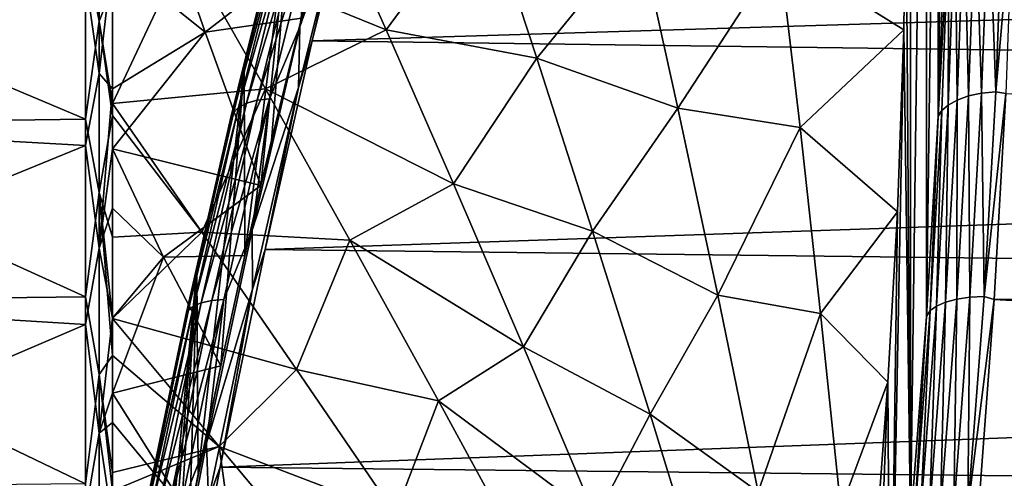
# Model space of a CAD drawing. Header units: metres. Extents: x -44 to 117, y -432 to 89.
# Tile 1045 of 1056: x 61.54 to 72.89, y 9.37 to 14.65. Entities that reach past the tile are written whole.
import ezdxf

# ---------------------------------------------------------------- set-up
doc = ezdxf.new("R2010")
doc.units = ezdxf.units.M
doc.layers.add('solid_125568', color=7, linetype='CONTINUOUS')

msp = doc.modelspace()

# ---------------------------------------------------------------- linework, layer by layer
at = {"layer": 'solid_125568'}
for points in [[(71.809029, 8.825314, 25.842077), (71.755287, 16.50004, 32.598377), (71.809021, 24.22805, 38.766533)], [(71.809029, 8.825314, 25.842077), (71.809021, 24.22805, 38.766533), (71.993408, 22.889994, 36.558033)], [(71.993416, 11.2326, 26.776302), (71.809029, 8.825314, 25.842077), (71.993408, 22.889994, 36.558033)], [(71.993416, 11.2326, 26.776302), (71.993408, 22.889994, 36.558033), (72.125885, 21.352724, 34.488045)], [(72.125893, 13.5381, 27.930782), (71.993416, 11.2326, 26.776302), (72.125885, 21.352724, 34.488045)], [(72.125893, 13.5381, 27.930782), (72.125885, 21.352724, 34.488045), (72.205429, 19.633156, 32.576771)], [(72.205437, 15.718936, 29.292345), (72.125893, 13.5381, 27.930782), (72.205429, 19.633156, 32.576771)], [(64.962166, 15.930877, 75.247688), (64.769913, 14.565156, 76.183846), (65.334488, 16.772934, 74.711967)], [(65.302864, 16.067659, 75.236946), (65.334488, 16.772934, 74.711967), (64.769913, 14.565156, 76.183846)], [(64.912354, 14.404086, 76.303833), (65.474129, 16.675035, 74.805084), (65.302864, 16.067659, 75.236946)], [(115.513702, 15.946832, 75.320282), (65.474129, 16.675035, 74.805084), (64.912354, 14.404086, 76.303833)], [(62.30183, 15.413484, 33.343513), (62.458447, 16.459135, 34.242344), (62.458447, 14.629777, 32.707333)], [(62.458447, 14.629777, 32.707333), (62.458447, 16.459135, 34.242344), (62.611195, 15.021178, 32.963696)], [(71.755287, 16.50004, 32.598377), (71.732338, 14.532866, 31.082851), (70.299492, 15.426259, 31.696299)], [(71.809029, 8.825314, 25.842077), (71.732338, 14.532866, 31.082851), (71.755287, 16.50004, 32.598377)], [(64.128197, 14.094567, 75.490631), (64.690498, 16.304312, 74.033798), (64.13813, 11.933434, 73.618721)], [(64.503242, 15.654044, 74.667931), (64.690498, 16.304312, 74.033798), (64.128197, 14.094567, 75.490631)], [(64.690498, 16.304312, 74.033798), (64.322395, 12.738305, 73.209076), (64.13813, 11.933434, 73.618721)], [(64.690498, 16.304312, 74.033798), (64.44458, 13.256772, 72.924652), (64.322395, 12.738305, 73.209076)], [(64.690498, 16.304312, 74.033798), (64.791779, 14.667038, 72.063622), (64.44458, 13.256772, 72.924652)], [(63.106319, 16.14213, 70.303421), (62.611195, 15.364281, 70.760483), (63.679676, 14.505594, 71.832321)], [(63.106319, 16.14213, 70.303421), (63.679676, 14.505594, 71.832321), (65.018913, 15.541185, 71.459648)], [(65.02948, 16.181692, 33.066532), (65.764877, 14.53155, 31.587683), (63.453453, 15.472391, 32.994705)], [(66.890411, 16.065134, 32.528679), (65.764877, 14.53155, 31.587683), (65.02948, 16.181692, 33.066532)], [(64.755661, 13.86783, 76.613174), (65.302864, 16.067659, 75.236946), (64.769913, 14.565156, 76.183846)], [(64.912354, 14.404086, 76.303833), (65.302864, 16.067659, 75.236946), (64.755661, 13.86783, 76.613174)], [(66.890411, 16.065134, 32.528679), (67.503304, 14.205528, 31.036394), (65.764877, 14.53155, 31.587683)], [(68.683403, 15.650038, 31.949408), (67.503304, 14.205528, 31.036394), (66.890411, 16.065134, 32.528679)], [(72.557083, 15.992284, 28.870241), (72.709595, 16.032635, 28.80629), (72.628143, 13.802009, 27.414188)], [(72.628143, 13.802009, 27.414188), (72.709595, 16.032635, 28.80629), (72.791084, 13.816586, 27.374472)], [(72.709595, 16.032635, 28.80629), (72.872765, 16.053335, 28.770393), (72.791084, 13.816586, 27.374472)], [(72.791084, 13.816586, 27.374472), (72.872765, 16.053335, 28.770393), (72.986145, 16.049227, 28.757589)], [(72.791084, 13.816586, 27.374472), (72.986145, 16.049227, 28.757589), (72.906105, 13.800356, 27.355707)], [(62.30183, 15.132585, 70.885048), (62.458447, 14.030163, 71.733017), (62.458447, 15.905816, 70.254929)], [(62.458447, 15.905816, 70.254929), (62.458447, 14.030163, 71.733017), (62.611195, 15.364281, 70.760483)], [(64.157097, 13.685894, 76.39669), (64.278549, 13.720527, 76.510826), (64.819595, 15.908583, 75.160995)], [(64.696167, 15.865977, 75.051773), (64.157097, 13.685894, 76.39669), (64.819595, 15.908583, 75.160995)], [(64.278549, 13.720527, 76.510826), (64.419731, 13.737177, 76.601006), (64.962166, 15.930877, 75.247688)], [(64.819595, 15.908583, 75.160995), (64.278549, 13.720527, 76.510826), (64.962166, 15.930877, 75.247688)], [(64.962166, 15.930877, 75.247688), (64.419731, 13.737177, 76.601006), (64.769913, 14.565156, 76.183846)], [(115.263474, 13.740538, 76.685188), (115.513702, 15.946832, 75.320282), (64.912354, 14.404086, 76.303833)], [(72.321541, 15.865434, 29.062397), (72.425377, 15.93497, 28.957983), (72.344627, 13.723585, 27.57789)], [(72.344627, 13.723585, 27.57789), (72.425377, 15.93497, 28.957983), (72.475952, 13.770303, 27.483536)], [(72.425377, 15.93497, 28.957983), (72.557083, 15.992284, 28.870241), (72.475952, 13.770303, 27.483536)], [(72.475952, 13.770303, 27.483536), (72.557083, 15.992284, 28.870241), (72.628143, 13.802009, 27.414188)], [(64.001808, 13.573823, 76.128693), (64.063454, 13.63559, 76.26619), (64.600105, 15.805903, 74.927299)], [(64.535782, 15.733308, 74.796486), (64.001808, 13.573823, 76.128693), (64.600105, 15.805903, 74.927299)], [(64.063454, 13.63559, 76.26619), (64.157097, 13.685894, 76.39669), (64.696167, 15.865977, 75.051773)], [(64.600105, 15.805903, 74.927299), (64.063454, 13.63559, 76.26619), (64.696167, 15.865977, 75.051773)], [(72.248451, 15.78931, 29.175226), (72.125893, 13.5381, 27.930782), (72.205437, 15.718936, 29.292345)], [(72.168564, 13.601724, 27.809986), (72.125893, 13.5381, 27.930782), (72.248451, 15.78931, 29.175226)], [(72.168564, 13.601724, 27.809986), (72.248451, 15.78931, 29.175226), (72.241219, 13.665794, 27.689636)], [(72.241219, 13.665794, 27.689636), (72.321541, 15.865434, 29.062397), (72.344627, 13.723585, 27.57789)], [(72.248451, 15.78931, 29.175226), (72.321541, 15.865434, 29.062397), (72.241219, 13.665794, 27.689636)], [(63.972008, 13.505672, 75.993286), (64.001808, 13.573823, 76.128693), (64.535782, 15.733308, 74.796486)], [(64.503242, 15.654044, 74.667931), (63.972008, 13.505672, 75.993286), (64.535782, 15.733308, 74.796486)], [(64.503242, 15.654044, 74.667931), (64.128197, 14.094567, 75.490631), (63.972008, 13.505672, 75.993286)], [(68.683403, 15.650038, 31.949408), (69.128372, 13.630747, 30.492527), (67.503304, 14.205528, 31.036394)], [(70.299492, 15.426259, 31.696299), (69.128372, 13.630747, 30.492527), (68.683403, 15.650038, 31.949408)], [(63.453453, 15.472391, 32.994705), (62.611195, 13.684475, 31.981211), (62.611195, 15.021178, 32.963696)], [(63.453453, 15.472391, 32.994705), (64.37352, 13.85222, 31.485806), (62.611195, 13.684475, 31.981211)], [(65.764877, 14.53155, 31.587683), (64.37352, 13.85222, 31.485806), (63.453453, 15.472391, 32.994705)], [(63.679676, 14.505594, 71.832321), (64.791779, 14.667038, 72.063622), (65.018913, 15.541185, 71.459648)], [(57.914215, 15.352334, 33.293159), (62.30183, 15.413484, 33.343513), (62.30183, 13.501219, 31.916248)], [(57.914215, 13.444818, 31.878448), (57.914215, 15.352334, 33.293159), (62.30183, 13.501219, 31.916248)], [(57.914215, 15.352313, 70.706856), (57.914215, 13.444796, 72.121567), (62.30183, 15.132585, 70.885048)], [(62.30183, 13.501219, 31.916248), (62.30183, 15.413484, 33.343513), (62.458447, 14.629777, 32.707333)], [(62.458447, 14.030163, 71.733017), (62.611195, 13.850789, 71.904083), (62.611195, 15.364281, 70.760483)], [(63.679676, 14.505594, 71.832321), (62.611195, 15.364281, 70.760483), (62.611195, 13.850789, 71.904083)], [(70.299492, 15.426259, 31.696299), (70.536194, 13.408505, 30.309895), (69.128372, 13.630747, 30.492527)], [(71.732338, 14.532866, 31.082851), (70.536194, 13.408505, 30.309895), (70.299492, 15.426259, 31.696299)], [(57.914215, 13.444796, 72.121567), (62.30183, 13.199176, 72.283531), (62.30183, 15.132585, 70.885048)], [(62.30183, 15.132585, 70.885048), (62.30183, 13.199176, 72.283531), (62.458447, 14.030163, 71.733017)], [(62.458447, 14.629777, 32.707333), (62.611195, 15.021178, 32.963696), (62.611195, 13.684475, 31.981211)], [(63.679676, 14.505594, 71.832321), (64.322395, 12.738305, 73.209076), (64.791779, 14.667038, 72.063622)], [(64.322395, 12.738305, 73.209076), (64.44458, 13.256772, 72.924652), (64.791779, 14.667038, 72.063622)], [(62.30183, 13.501219, 31.916248), (62.458447, 14.629777, 32.707333), (62.458447, 12.658103, 31.359995)], [(62.458447, 14.629777, 32.707333), (62.611195, 13.684475, 31.981211), (62.611195, 13.546394, 31.887518)], [(62.458447, 12.658103, 31.359995), (62.458447, 14.629777, 32.707333), (62.611195, 13.546394, 31.887518)], [(64.419731, 13.737177, 76.601006), (64.222572, 12.225336, 77.443382), (64.769913, 14.565156, 76.183846)], [(64.755661, 13.86783, 76.613174), (64.769913, 14.565156, 76.183846), (64.222572, 12.225336, 77.443382)], [(65.764877, 14.53155, 31.587683), (66.53997, 12.759597, 30.279943), (64.37352, 13.85222, 31.485806)], [(67.503304, 14.205528, 31.036394), (66.53997, 12.759597, 30.279943), (65.764877, 14.53155, 31.587683)], [(71.732338, 14.532866, 31.082851), (71.6567, 12.434098, 29.767139), (70.536194, 13.408505, 30.309895)], [(71.574005, 6.33555, 25.13682), (71.6567, 12.434098, 29.767139), (71.732338, 14.532866, 31.082851)], [(71.809029, 8.825314, 25.842077), (71.574005, 6.33555, 25.13682), (71.732338, 14.532866, 31.082851)], [(63.679676, 14.505594, 71.832321), (62.611195, 13.850789, 71.904083), (62.611195, 13.160911, 72.366814)], [(63.679676, 14.505594, 71.832321), (62.611195, 13.160911, 72.366814), (64.322395, 12.738305, 73.209076)], [(64.37011, 12.00337, 77.575333), (64.912354, 14.404086, 76.303833), (64.755661, 13.86783, 76.613174)], [(115.263474, 13.740538, 76.685188), (64.912354, 14.404086, 76.303833), (64.37011, 12.00337, 77.575333)], [(67.503304, 14.205528, 31.036394), (68.144119, 12.213518, 29.7395), (66.53997, 12.759597, 30.279943)], [(69.128372, 13.630747, 30.492527), (68.144119, 12.213518, 29.7395), (67.503304, 14.205528, 31.036394)], [(63.585598, 11.75901, 76.725853), (64.128197, 14.094567, 75.490631), (63.600307, 9.414383, 74.671875)], [(63.972008, 13.505672, 75.993286), (64.128197, 14.094567, 75.490631), (63.585598, 11.75901, 76.725853)], [(64.128197, 14.094567, 75.490631), (63.85984, 10.663034, 74.191383), (63.600307, 9.414383, 74.671875)], [(64.128197, 14.094567, 75.490631), (64.13813, 11.933434, 73.618721), (63.85984, 10.663034, 74.191383)], [(62.30183, 13.199176, 72.283531), (62.458447, 12.018026, 73.019142), (62.458447, 14.030163, 71.733017)], [(62.458447, 14.030163, 71.733017), (62.458447, 12.018026, 73.019142), (62.611195, 13.850789, 71.904083)], [(62.458447, 12.018026, 73.019142), (62.611195, 13.160911, 72.366814), (62.611195, 13.850789, 71.904083)], [(64.37352, 13.85222, 31.485806), (63.643185, 12.201999, 30.684624), (62.611195, 13.684475, 31.981211)], [(64.37352, 13.85222, 31.485806), (65.34774, 12.109593, 30.158251), (63.643185, 12.201999, 30.684624)], [(64.226288, 11.547283, 77.783134), (64.755661, 13.86783, 76.613174), (64.222572, 12.225336, 77.443382)], [(64.37011, 12.00337, 77.575333), (64.755661, 13.86783, 76.613174), (64.226288, 11.547283, 77.783134)], [(66.53997, 12.759597, 30.279943), (65.34774, 12.109593, 30.158251), (64.37352, 13.85222, 31.485806)], [(63.755379, 11.414696, 77.656609), (63.895203, 11.425373, 77.749748), (64.419731, 13.737177, 76.601006)], [(64.278549, 13.720527, 76.510826), (63.755379, 11.414696, 77.656609), (64.419731, 13.737177, 76.601006)], [(64.419731, 13.737177, 76.601006), (63.895203, 11.425373, 77.749748), (64.222572, 12.225336, 77.443382)], [(114.952049, 11.400507, 77.849815), (115.263474, 13.740538, 76.685188), (64.37011, 12.00337, 77.575333)], [(72.341652, 11.43118, 26.311558), (72.475952, 13.770303, 27.483536), (72.493324, 11.453805, 26.237661)], [(72.344627, 13.723585, 27.57789), (72.475952, 13.770303, 27.483536), (72.341652, 11.43118, 26.311558)], [(72.475952, 13.770303, 27.483536), (72.628143, 13.802009, 27.414188), (72.493324, 11.453805, 26.237661)], [(72.493324, 11.453805, 26.237661), (72.628143, 13.802009, 27.414188), (72.655899, 11.461955, 26.194723)], [(72.628143, 13.802009, 27.414188), (72.791084, 13.816586, 27.374472), (72.655899, 11.461955, 26.194723)], [(72.655899, 11.461955, 26.194723), (72.791084, 13.816586, 27.374472), (72.906105, 13.800356, 27.355707)], [(72.655899, 11.461955, 26.194723), (72.906105, 13.800356, 27.355707), (72.773239, 11.42697, 26.169371)], [(72.773239, 11.42697, 26.169371), (72.906105, 13.800356, 27.355707), (111.494621, 11.686767, 26.285883)], [(63.643185, 12.201999, 30.684624), (62.611195, 13.546394, 31.887518), (62.611195, 13.684475, 31.981211)], [(63.485493, 11.298227, 77.259445), (63.54454, 11.348535, 77.402634), (64.063454, 13.63559, 76.26619)], [(64.001808, 13.573823, 76.128693), (63.485493, 11.298227, 77.259445), (64.063454, 13.63559, 76.26619)], [(63.54454, 11.348535, 77.402634), (63.635841, 11.3885, 77.538277), (64.157097, 13.685894, 76.39669)], [(64.063454, 13.63559, 76.26619), (63.54454, 11.348535, 77.402634), (64.157097, 13.685894, 76.39669)], [(63.635841, 11.3885, 77.538277), (63.755379, 11.414696, 77.656609), (64.278549, 13.720527, 76.510826)], [(64.157097, 13.685894, 76.39669), (63.635841, 11.3885, 77.538277), (64.278549, 13.720527, 76.510826)], [(69.128372, 13.630747, 30.492527), (69.58683, 11.477338, 29.247269), (68.144119, 12.213518, 29.7395)], [(70.536194, 13.408505, 30.309895), (69.58683, 11.477338, 29.247269), (69.128372, 13.630747, 30.492527)], [(72.108269, 11.350133, 26.529413), (72.241219, 13.665794, 27.689636), (72.210968, 11.39559, 26.411488)], [(72.168564, 13.601724, 27.809986), (72.241219, 13.665794, 27.689636), (72.108269, 11.350133, 26.529413)], [(72.210968, 11.39559, 26.411488), (72.344627, 13.723585, 27.57789), (72.341652, 11.43118, 26.311558)], [(72.241219, 13.665794, 27.689636), (72.344627, 13.723585, 27.57789), (72.210968, 11.39559, 26.411488)], [(62.458447, 12.658103, 31.359995), (62.611195, 13.546394, 31.887518), (62.611195, 12.142736, 31.010223)], [(63.643185, 12.201999, 30.684624), (62.611195, 12.142736, 31.010223), (62.611195, 13.546394, 31.887518)], [(63.458363, 11.241837, 77.118195), (63.485493, 11.298227, 77.259445), (64.001808, 13.573823, 76.128693)], [(63.972008, 13.505672, 75.993286), (63.458363, 11.241837, 77.118195), (64.001808, 13.573823, 76.128693)], [(63.972008, 13.505672, 75.993286), (63.585598, 11.75901, 76.725853), (63.458363, 11.241837, 77.118195)], [(72.036346, 11.298719, 26.656107), (71.993416, 11.2326, 26.776302), (72.125893, 13.5381, 27.930782)], [(72.036346, 11.298719, 26.656107), (72.125893, 13.5381, 27.930782), (72.168564, 13.601724, 27.809986)], [(72.036346, 11.298719, 26.656107), (72.168564, 13.601724, 27.809986), (72.108269, 11.350133, 26.529413)], [(57.914215, 13.444818, 31.878448), (62.30183, 13.501219, 31.916248), (62.30183, 11.457689, 30.684246)], [(57.914215, 11.407822, 30.657516), (57.914215, 13.444818, 31.878448), (62.30183, 11.457689, 30.684246)], [(57.914215, 13.444796, 72.121567), (57.914215, 11.407797, 73.342499), (62.30183, 13.199176, 72.283531)], [(62.30183, 11.457689, 30.684246), (62.30183, 13.501219, 31.916248), (62.458447, 12.658103, 31.359995)], [(70.536194, 13.408505, 30.309895), (70.77256, 11.266007, 29.12528), (69.58683, 11.477338, 29.247269)], [(71.6567, 12.434098, 29.767139), (70.77256, 11.266007, 29.12528), (70.536194, 13.408505, 30.309895)], [(57.914215, 11.407797, 73.342499), (62.30183, 11.13744, 73.484818), (62.30183, 13.199176, 72.283531)], [(62.30183, 13.199176, 72.283531), (62.30183, 11.13744, 73.484818), (62.458447, 12.018026, 73.019142)], [(62.458447, 12.018026, 73.019142), (62.611195, 12.479047, 72.791588), (62.611195, 13.160911, 72.366814)], [(63.201729, 11.913057, 73.332237), (62.611195, 13.160911, 72.366814), (62.611195, 12.479047, 72.791588)], [(63.201729, 11.913057, 73.332237), (64.322395, 12.738305, 73.209076), (62.611195, 13.160911, 72.366814)], [(63.201729, 11.913057, 73.332237), (64.13813, 11.933434, 73.618721), (64.322395, 12.738305, 73.209076)], [(66.53997, 12.759597, 30.279943), (67.348259, 10.880686, 29.154274), (65.34774, 12.109593, 30.158251)], [(68.144119, 12.213518, 29.7395), (67.348259, 10.880686, 29.154274), (66.53997, 12.759597, 30.279943)], [(62.30183, 11.457689, 30.684246), (62.458447, 12.658103, 31.359995), (62.458447, 10.563293, 30.213438)], [(62.458447, 12.658103, 31.359995), (62.611195, 11.208817, 30.496996), (62.611195, 10.781698, 30.279694)], [(62.458447, 10.563293, 30.213438), (62.458447, 12.658103, 31.359995), (62.611195, 10.781698, 30.279694)], [(62.458447, 12.658103, 31.359995), (62.611195, 12.142736, 31.010223), (62.611195, 11.208817, 30.496996)], [(62.458447, 12.018026, 73.019142), (62.611195, 11.210883, 73.50193), (62.611195, 12.479047, 72.791588)], [(63.201729, 11.913057, 73.332237), (62.611195, 12.479047, 72.791588), (62.611195, 11.210883, 73.50193)], [(71.6567, 12.434098, 29.767139), (71.546165, 10.475427, 28.774496), (70.77256, 11.266007, 29.12528)], [(71.574005, 6.33555, 25.13682), (71.546165, 10.475427, 28.774496), (71.6567, 12.434098, 29.767139)], [(63.643185, 12.201999, 30.684624), (62.611195, 11.208817, 30.496996), (62.611195, 12.142736, 31.010223)], [(63.643185, 12.201999, 30.684624), (64.734512, 10.621328, 29.545679), (62.611195, 11.208817, 30.496996)], [(65.34774, 12.109593, 30.158251), (64.734512, 10.621328, 29.545679), (63.643185, 12.201999, 30.684624)], [(63.895203, 11.425373, 77.749748), (63.697254, 9.772977, 78.478844), (64.222572, 12.225336, 77.443382)], [(64.226288, 11.547283, 77.783134), (64.222572, 12.225336, 77.443382), (63.697254, 9.772977, 78.478844)], [(68.144119, 12.213518, 29.7395), (68.8069, 10.107671, 28.650087), (67.348259, 10.880686, 29.154274)], [(69.58683, 11.477338, 29.247269), (68.8069, 10.107671, 28.650087), (68.144119, 12.213518, 29.7395)], [(65.34774, 12.109593, 30.158251), (66.367508, 10.259918, 29.023781), (64.734512, 10.621328, 29.545679)], [(67.348259, 10.880686, 29.154274), (66.367508, 10.259918, 29.023781), (65.34774, 12.109593, 30.158251)], [(62.30183, 11.13744, 73.484818), (62.458447, 9.888981, 74.1008), (62.458447, 12.018026, 73.019142)], [(62.458447, 12.018026, 73.019142), (62.458447, 9.888981, 74.1008), (62.611195, 11.210883, 73.50193)], [(63.201729, 11.913057, 73.332237), (63.85984, 10.663034, 74.191383), (64.13813, 11.933434, 73.618721)], [(63.852547, 9.496861, 78.60849), (64.37011, 12.00337, 77.575333), (64.226288, 11.547283, 77.783134)], [(114.952049, 11.400507, 77.849815), (64.37011, 12.00337, 77.575333), (63.852547, 9.496861, 78.60849)], [(63.201729, 11.913057, 73.332237), (62.611195, 11.210883, 73.50193), (62.611195, 10.348257, 73.930122)], [(63.201729, 11.913057, 73.332237), (62.611195, 10.348257, 73.930122), (63.85984, 10.663034, 74.191383)], [(63.067806, 9.320854, 77.728928), (63.585598, 11.75901, 76.725853), (63.108196, 6.855584, 75.422485)], [(63.458363, 11.241837, 77.118195), (63.585598, 11.75901, 76.725853), (63.067806, 9.320854, 77.728928)], [(63.585598, 11.75901, 76.725853), (63.238636, 7.560312, 75.245743), (63.108196, 6.855584, 75.422485)], [(63.585598, 11.75901, 76.725853), (63.351948, 8.156425, 75.078743), (63.238636, 7.560312, 75.245743)], [(63.585598, 11.75901, 76.725853), (63.503326, 8.930831, 74.837181), (63.351948, 8.156425, 75.078743)], [(63.585598, 11.75901, 76.725853), (63.600307, 9.414383, 74.671875), (63.503326, 8.930831, 74.837181)], [(72.773239, 11.42697, 26.169371), (111.494621, 11.686767, 26.285883), (111.756355, 9.281045, 25.322924)], [(63.719177, 9.12446, 78.73616), (64.226288, 11.547283, 77.783134), (63.697254, 9.772977, 78.478844)], [(63.852547, 9.496861, 78.60849), (64.226288, 11.547283, 77.783134), (63.719177, 9.12446, 78.73616)], [(69.58683, 11.477338, 29.247269), (70.054268, 9.211, 28.22588), (68.8069, 10.107671, 28.650087)], [(70.77256, 11.266007, 29.12528), (70.054268, 9.211, 28.22588), (69.58683, 11.477338, 29.247269)], [(72.468597, 9.010769, 25.240822), (72.655899, 11.461955, 26.194723), (72.773239, 11.42697, 26.169371)], [(72.493324, 11.453805, 26.237661), (72.655899, 11.461955, 26.194723), (72.468597, 9.010769, 25.240822)], [(57.914215, 11.407822, 30.657516), (62.30183, 11.457689, 30.684246), (62.30183, 9.302764, 29.659485)], [(57.914215, 9.260962, 29.642124), (57.914215, 11.407822, 30.657516), (62.30183, 9.302764, 29.659485)], [(57.914215, 11.407797, 73.342499), (57.914215, 9.260936, 74.357887), (62.30183, 11.13744, 73.484818)], [(62.30183, 9.302764, 29.659485), (62.30183, 11.457689, 30.684246), (62.458447, 10.563293, 30.213438)], [(62.991142, 8.924467, 78.17852), (63.047688, 8.962758, 78.326355), (63.54454, 11.348535, 77.402634)], [(63.485493, 11.298227, 77.259445), (62.991142, 8.924467, 78.17852), (63.54454, 11.348535, 77.402634)], [(63.047688, 8.962758, 78.326355), (63.13673, 8.991884, 78.466194), (63.635841, 11.3885, 77.538277)], [(63.54454, 11.348535, 77.402634), (63.047688, 8.962758, 78.326355), (63.635841, 11.3885, 77.538277)], [(63.13673, 8.991884, 78.466194), (63.254429, 9.009234, 78.587952), (63.755379, 11.414696, 77.656609)], [(63.635841, 11.3885, 77.538277), (63.13673, 8.991884, 78.466194), (63.755379, 11.414696, 77.656609)], [(63.254429, 9.009234, 78.587952), (63.392944, 9.01365, 78.683517), (63.895203, 11.425373, 77.749748)], [(63.755379, 11.414696, 77.656609), (63.254429, 9.009234, 78.587952), (63.895203, 11.425373, 77.749748)], [(63.895203, 11.425373, 77.749748), (63.392944, 9.01365, 78.683517), (63.697254, 9.772977, 78.478844)], [(114.588203, 8.943984, 78.799484), (114.952049, 11.400507, 77.849815), (63.852547, 9.496861, 78.60849)], [(71.924057, 8.939371, 25.591244), (72.108269, 11.350133, 26.529413), (72.02578, 8.972033, 25.46834)], [(72.036346, 11.298719, 26.656107), (72.108269, 11.350133, 26.529413), (71.924057, 8.939371, 25.591244)], [(72.02578, 8.972033, 25.46834), (72.210968, 11.39559, 26.411488), (72.155579, 8.99608, 25.363918)], [(72.108269, 11.350133, 26.529413), (72.210968, 11.39559, 26.411488), (72.02578, 8.972033, 25.46834)], [(72.155579, 8.99608, 25.363918), (72.341652, 11.43118, 26.311558), (72.306534, 9.009286, 25.286354)], [(72.210968, 11.39559, 26.411488), (72.341652, 11.43118, 26.311558), (72.155579, 8.99608, 25.363918)], [(72.306534, 9.009286, 25.286354), (72.493324, 11.453805, 26.237661), (72.468597, 9.010769, 25.240822)], [(72.341652, 11.43118, 26.311558), (72.493324, 11.453805, 26.237661), (72.306534, 9.009286, 25.286354)], [(72.468597, 9.010769, 25.240822), (72.773239, 11.42697, 26.169371), (72.588341, 8.94743, 25.209164)], [(72.588341, 8.94743, 25.209164), (72.773239, 11.42697, 26.169371), (111.756355, 9.281045, 25.322924)], [(62.966579, 8.880406, 78.032494), (62.991142, 8.924467, 78.17852), (63.485493, 11.298227, 77.259445)], [(63.458363, 11.241837, 77.118195), (62.966579, 8.880406, 78.032494), (63.485493, 11.298227, 77.259445)], [(63.458363, 11.241837, 77.118195), (63.067806, 9.320854, 77.728928), (62.966579, 8.880406, 78.032494)], [(70.77256, 11.266007, 29.12528), (71.006386, 9.018699, 28.153477), (70.054268, 9.211, 28.22588)], [(71.546165, 10.475427, 28.774496), (71.006386, 9.018699, 28.153477), (70.77256, 11.266007, 29.12528)], [(71.853134, 8.901086, 25.723047), (71.993416, 11.2326, 26.776302), (72.036346, 11.298719, 26.656107)], [(71.853134, 8.901086, 25.723047), (72.036346, 11.298719, 26.656107), (71.924057, 8.939371, 25.591244)], [(57.914215, 9.260936, 74.357887), (62.30183, 8.967422, 74.477219), (62.30183, 11.13744, 73.484818)], [(62.30183, 11.13744, 73.484818), (62.30183, 8.967422, 74.477219), (62.458447, 9.888981, 74.1008)], [(62.458447, 9.888981, 74.1008), (62.611195, 10.348257, 73.930122), (62.611195, 11.210883, 73.50193)], [(63.841228, 9.734524, 29.391378), (62.611195, 10.781698, 30.279694), (62.611195, 11.208817, 30.496996)], [(64.734512, 10.621328, 29.545679), (63.841228, 9.734524, 29.391378), (62.611195, 11.208817, 30.496996)], [(71.853134, 8.901086, 25.723047), (71.809029, 8.825314, 25.842077), (71.993416, 11.2326, 26.776302)], [(62.458447, 10.563293, 30.213438), (62.611195, 10.781698, 30.279694), (62.611195, 9.434559, 29.661562)], [(63.841228, 9.734524, 29.391378), (62.611195, 9.434559, 29.661562), (62.611195, 10.781698, 30.279694)], [(67.348259, 10.880686, 29.154274), (68.182968, 8.910566, 28.22011), (66.367508, 10.259918, 29.023781)], [(68.8069, 10.107671, 28.650087), (68.182968, 8.910566, 28.22011), (67.348259, 10.880686, 29.154274)], [(62.30183, 9.302764, 29.659485), (62.458447, 10.563293, 30.213438), (62.458447, 8.365726, 29.27882)], [(62.458447, 10.563293, 30.213438), (62.611195, 9.434559, 29.661562), (62.611195, 9.223788, 29.573709)], [(62.458447, 8.365726, 29.27882), (62.458447, 10.563293, 30.213438), (62.611195, 9.223788, 29.573709)], [(63.503326, 8.930831, 74.837181), (63.85984, 10.663034, 74.191383), (62.611195, 10.348257, 73.930122)], [(63.503326, 8.930831, 74.837181), (63.600307, 9.414383, 74.671875), (63.85984, 10.663034, 74.191383)], [(64.734512, 10.621328, 29.545679), (65.870056, 8.959203, 28.578934), (63.841228, 9.734524, 29.391378)], [(66.367508, 10.259918, 29.023781), (65.870056, 8.959203, 28.578934), (64.734512, 10.621328, 29.545679)], [(71.546165, 10.475427, 28.774496), (71.437599, 8.964927, 28.146324), (71.006386, 9.018699, 28.153477)], [(71.289932, 3.783805, 24.668346), (71.437599, 8.964927, 28.146324), (71.546165, 10.475427, 28.774496)], [(71.574005, 6.33555, 25.13682), (71.289932, 3.783805, 24.668346), (71.546165, 10.475427, 28.774496)], [(62.458447, 9.888981, 74.1008), (62.611195, 10.011533, 74.085876), (62.611195, 10.348257, 73.930122)], [(63.503326, 8.930831, 74.837181), (62.611195, 10.348257, 73.930122), (62.611195, 10.011533, 74.085876)], [(66.367508, 10.259918, 29.023781), (67.423813, 8.319544, 28.092422), (65.870056, 8.959203, 28.578934)], [(68.182968, 8.910566, 28.22011), (67.423813, 8.319544, 28.092422), (66.367508, 10.259918, 29.023781)], [(68.8069, 10.107671, 28.650087), (69.485458, 7.907615, 27.778309), (68.182968, 8.910566, 28.22011)], [(70.054268, 9.211, 28.22588), (69.485458, 7.907615, 27.778309), (68.8069, 10.107671, 28.650087)], [(62.458447, 9.888981, 74.1008), (62.611195, 8.849698, 74.57653), (62.611195, 10.011533, 74.085876)], [(63.503326, 8.930831, 74.837181), (62.611195, 10.011533, 74.085876), (62.611195, 8.849698, 74.57653)], [(62.30183, 8.967422, 74.477219), (62.458447, 7.663737, 74.967468), (62.458447, 9.888981, 74.1008)], [(62.458447, 9.888981, 74.1008), (62.458447, 7.663737, 74.967468), (62.611195, 8.849698, 74.57653)], [(63.392944, 9.01365, 78.683517), (63.198624, 7.228668, 79.280006), (63.697254, 9.772977, 78.478844)], [(63.719177, 9.12446, 78.73616), (63.697254, 9.772977, 78.478844), (63.198624, 7.228668, 79.280006)], [(63.841228, 9.734524, 29.391378), (62.611195, 9.223788, 29.573709), (62.611195, 9.434559, 29.661562)], [(63.841228, 9.734524, 29.391378), (64.118484, 7.729804, 28.552689), (62.611195, 9.223788, 29.573709)], [(63.841228, 9.734524, 29.391378), (65.138374, 8.183898, 28.451609), (64.118484, 7.729804, 28.552689)], [(65.870056, 8.959203, 28.578934), (65.138374, 8.183898, 28.451609), (63.841228, 9.734524, 29.391378)], [(63.36441, 6.909016, 79.395073), (63.852547, 9.496861, 78.60849), (63.719177, 9.12446, 78.73616)], [(114.588203, 8.943984, 78.799484), (63.852547, 9.496861, 78.60849), (63.36441, 6.909016, 79.395073)]]:
    msp.add_3dface(points, dxfattribs=at)

doc.saveas('drawing.dxf')
